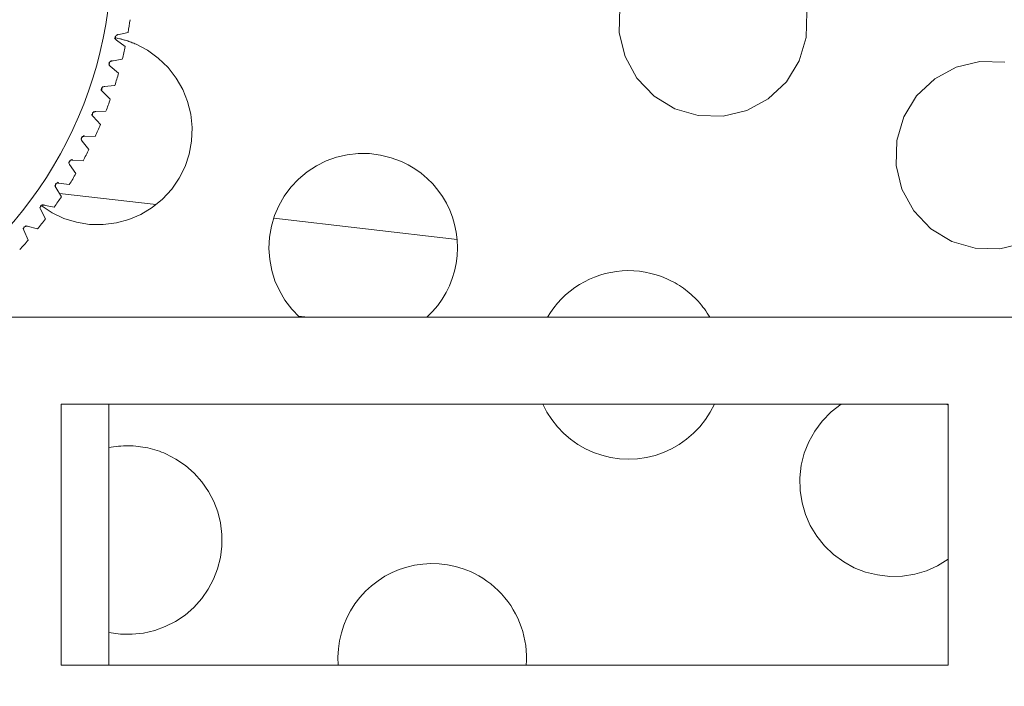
# Model space of a CAD drawing. Header units: metres. Extents: x 1306 to 1412, y -79 to 41.
# Tile 359 of 656: x 1360.8452 to 1360.8791, y -16.9867 to -16.9637. Entities that reach past the tile are written whole.
import ezdxf

# ---------------------------------------------------------------- set-up
doc = ezdxf.new("R2010")
doc.units = ezdxf.units.M
doc.header["$PDMODE"] = 65
doc.linetypes.add('AUSGEZOGEN', pattern=[0])
doc.layers.add('XR$3$Maßlinie 1_50', color=7, linetype='AUSGEZOGEN', lineweight=25)
doc.layers.add('XR$4$Möblierung', color=4, linetype='AUSGEZOGEN', lineweight=13)
doc.styles.add('ARIAL', font='arial.ttf')
doc.dimstyles.new('DIMSTYLE_11', dxfattribs={"dimtxt": 0.15, "dimasz": 0.03000000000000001, "dimexe": 0, "dimexo": 0, "dimgap": 0.075, "dimtad": 2, "dimrnd": 0.005, "dimzin": 4, "dimdsep": 46, "dimtxsty": 'ARIAL', "dimblk1": 'ALL_ML_STRICH', "dimblk2": 'ALL_ML_STRICH', "dimsah": 1, "dimcen": 0, "dimclrd": 3, "dimclre": 3, "dimclrt": 3, "dimadec": 0, "dimazin": 0, "dimtfac": 1, "dimtdec": 0, "dimtix": 1, "dimtmove": 2, "dimatfit": 3, "dimfxl": 0, "dimtzin": 0, "dimlwd": 0, "dimlwe": 25, "dimarcsym": 0})
doc.dimstyles.new('DIMSTYLE_12', dxfattribs={"dimtxt": 0.15, "dimasz": 0.03000000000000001, "dimexe": 0, "dimexo": 0, "dimgap": 0.075, "dimtad": 2, "dimdec": 3, "dimrnd": 0.005, "dimzin": 4, "dimdsep": 46, "dimtxsty": 'ARIAL', "dimblk1": 'ALL_ML_STRICH', "dimblk2": 'ALL_ML_STRICH', "dimsah": 1, "dimcen": 0, "dimclrd": 3, "dimclre": 3, "dimclrt": 3, "dimadec": 0, "dimazin": 0, "dimtfac": 1, "dimtdec": 0, "dimtix": 1, "dimtmove": 2, "dimatfit": 3, "dimfxl": 0, "dimtzin": 0, "dimlwd": 0, "dimlwe": 25, "dimarcsym": 0})
doc.dimstyles.new('DIMSTYLE_24', dxfattribs={"dimtxt": 0.225, "dimasz": 0.15, "dimexe": 0, "dimexo": 0, "dimgap": 0.1125, "dimtad": 2, "dimrnd": 0.005, "dimzin": 4, "dimdsep": 46, "dimtxsty": 'ARIAL', "dimblk1": 'ALL_ML_STRICH', "dimblk2": 'ALL_ML_STRICH', "dimsah": 1, "dimcen": 0, "dimclrd": 3, "dimclre": 3, "dimclrt": 3, "dimadec": 0, "dimazin": 0, "dimtfac": 1, "dimtdec": 0, "dimtix": 1, "dimtmove": 2, "dimatfit": 3, "dimfxl": 0, "dimtzin": 0, "dimlwd": 0, "dimlwe": 25, "dimarcsym": 0})
doc.dimstyles.new('DIMSTYLE_6', dxfattribs={"dimtxt": 0.15, "dimasz": 0.15, "dimexe": 0, "dimexo": 0, "dimgap": 0.075, "dimtad": 2, "dimrnd": 0.005, "dimzin": 4, "dimdsep": 46, "dimtxsty": 'ARIAL', "dimblk1": 'ALL_ML_STRICH', "dimblk2": 'ALL_ML_STRICH', "dimsah": 1, "dimcen": 0, "dimclrd": 3, "dimclre": 3, "dimclrt": 3, "dimadec": 0, "dimazin": 0, "dimtfac": 1, "dimtdec": 0, "dimtix": 1, "dimtmove": 2, "dimatfit": 3, "dimfxl": 0, "dimtzin": 0, "dimlwd": 0, "dimlwe": 25, "dimarcsym": 0})

# ---------------------------------------------------------------- blocks, each defined once
blk = doc.blocks.new('ALL_ML_STRICH')
at = {"color": 0, "linetype": 'ByBlock', "lineweight": -2}
for p, q in [((0, -0.5), (0, 0.5)), ((-0.3, -0.3), (0.3, 0.3)), ((-1, 0), (0.5, 0))]:
    blk.add_line(p, q, dxfattribs=at)
blk = doc.blocks.new('*D765')
at = {"layer": 'DEFPOINTS', "color": 3, "linetype": 'AUSGEZOGEN', "lineweight": 25, "transparency": 33554687}
for p in [(1342.770147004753, -10.15909497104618), (1342.770147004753, -20.11080697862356), (1361.060147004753, -20.30015715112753)]:
    blk.add_point(p, dxfattribs=at)
at = {"layer": 'XR$3$Maßlinie 1_50', "color": 3, "linetype": 'AUSGEZOGEN', "lineweight": -2, "transparency": 33554687}
for p, q in [((1342.770147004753, -10.20909497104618), (1342.770147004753, -10.15909497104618)), ((1342.770147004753, -10.15909497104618), (1361.060147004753, -10.15909497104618)), ((1361.060147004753, -10.20909497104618), (1361.060147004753, -10.15909497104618))]:
    blk.add_line(p, q, dxfattribs=at)
at = {"layer": 'XR$3$Maßlinie 1_50', "color": 3, "linetype": 'AUSGEZOGEN', "lineweight": 25, "transparency": 33554687, "xscale": 0.03000000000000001, "yscale": 0.03000000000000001, "zscale": 0.03000000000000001, "rotation": 180}
blk.add_blockref('ALL_ML_STRICH', (1342.770147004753, -10.15909497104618), dxfattribs=at)
at = {"layer": 'XR$3$Maßlinie 1_50', "color": 3, "linetype": 'AUSGEZOGEN', "lineweight": 25, "transparency": 33554687, "xscale": 0.03000000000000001, "yscale": 0.03000000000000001, "zscale": 0.03000000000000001}
blk.add_blockref('ALL_ML_STRICH', (1361.060147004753, -10.15909497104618), dxfattribs=at)
at = {"layer": 'XR$3$Maßlinie 1_50', "color": 3, "linetype": 'AUSGEZOGEN', "lineweight": 25, "transparency": 33554687, "insert": (1351.919076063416, -10.03153699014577), "char_height": 0.15, "width": 0.6, "attachment_point": 5, "style": 'ARIAL'}
blk.add_mtext('\\W0.80;\\A1;{\\A1;{18.29\\H0.099000;\\S^ ;}}', dxfattribs=at)
blk = doc.blocks.new('*D782')
at = {"layer": 'DEFPOINTS', "color": 3, "linetype": 'AUSGEZOGEN', "lineweight": 25, "transparency": 33554687}
for p in [(1343.120147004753, -10.95909497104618), (1343.120147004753, -20.11122102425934), (1361.060147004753, -20.50340109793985)]:
    blk.add_point(p, dxfattribs=at)
at = {"layer": 'XR$3$Maßlinie 1_50', "color": 3, "linetype": 'AUSGEZOGEN', "lineweight": -2, "transparency": 33554687}
for p, q in [((1343.120147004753, -11.00909497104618), (1343.120147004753, -10.95909497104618)), ((1343.120147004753, -10.95909497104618), (1361.060147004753, -10.95909497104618)), ((1361.060147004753, -11.00909497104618), (1361.060147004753, -10.95909497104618))]:
    blk.add_line(p, q, dxfattribs=at)
at = {"layer": 'XR$3$Maßlinie 1_50', "color": 3, "linetype": 'AUSGEZOGEN', "lineweight": 25, "transparency": 33554687, "xscale": 0.03000000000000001, "yscale": 0.03000000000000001, "zscale": 0.03000000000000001, "rotation": 180}
blk.add_blockref('ALL_ML_STRICH', (1343.120147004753, -10.95909497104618), dxfattribs=at)
at = {"layer": 'XR$3$Maßlinie 1_50', "color": 3, "linetype": 'AUSGEZOGEN', "lineweight": 25, "transparency": 33554687, "xscale": 0.03000000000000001, "yscale": 0.03000000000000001, "zscale": 0.03000000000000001}
blk.add_blockref('ALL_ML_STRICH', (1361.060147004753, -10.95909497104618), dxfattribs=at)
at = {"layer": 'XR$3$Maßlinie 1_50', "color": 3, "linetype": 'AUSGEZOGEN', "lineweight": 25, "transparency": 33554687, "insert": (1352.094444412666, -10.83153699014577), "char_height": 0.15, "width": 0.6, "attachment_point": 5, "style": 'ARIAL'}
blk.add_mtext('\\W0.80;\\A1;{\\A1;{17.94\\H0.099000;\\S^ ;}}', dxfattribs=at)
blk = doc.blocks.new('*D899')
at = {"layer": 'DEFPOINTS', "color": 3, "linetype": 'AUSGEZOGEN', "lineweight": 25, "transparency": 33554687}
for p in [(1342.770147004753, -8.559094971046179), (1361.240147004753, -14.91824644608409), (1342.770147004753, -18.60157549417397)]:
    blk.add_point(p, dxfattribs=at)
at = {"layer": 'XR$3$Maßlinie 1_50', "color": 3, "linetype": 'AUSGEZOGEN', "lineweight": -2, "transparency": 33554687}
for p, q in [((1342.770147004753, -9.15909497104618), (1342.770147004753, -8.559094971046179)), ((1342.770147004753, -8.559094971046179), (1361.240147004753, -8.559094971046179)), ((1361.240147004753, -9.15909497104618), (1361.240147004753, -8.559094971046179))]:
    blk.add_line(p, q, dxfattribs=at)
at = {"layer": 'XR$3$Maßlinie 1_50', "color": 3, "linetype": 'AUSGEZOGEN', "lineweight": 25, "transparency": 33554687, "xscale": 0.15, "yscale": 0.15, "zscale": 0.15, "rotation": 180}
blk.add_blockref('ALL_ML_STRICH', (1342.770147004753, -8.559094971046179), dxfattribs=at)
at = {"layer": 'XR$3$Maßlinie 1_50', "color": 3, "linetype": 'AUSGEZOGEN', "lineweight": 25, "transparency": 33554687, "xscale": 0.15, "yscale": 0.15, "zscale": 0.15}
blk.add_blockref('ALL_ML_STRICH', (1361.240147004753, -8.559094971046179), dxfattribs=at)
at = {"layer": 'XR$3$Maßlinie 1_50', "color": 3, "linetype": 'AUSGEZOGEN', "lineweight": 25, "transparency": 33554687, "insert": (1352.011101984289, -8.392604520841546), "char_height": 0.225, "width": 0.8999999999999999, "attachment_point": 5, "style": 'ARIAL'}
blk.add_mtext('\\W0.80;\\A1;{\\fArial|i0|b1;\\A1;{18.47\\H0.148500;\\S^ ;}}', dxfattribs=at)
blk = doc.blocks.new('*D929')
at = {"layer": 'DEFPOINTS', "color": 3, "linetype": 'AUSGEZOGEN', "lineweight": 25, "transparency": 33554687}
for p in [(1362.146242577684, -15.15824644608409), (1340.424074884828, -17.54324644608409), (1364.271242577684, -17.54324644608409)]:
    blk.add_point(p, dxfattribs=at)
at = {"layer": 'XR$3$Maßlinie 1_50', "color": 3, "linetype": 'AUSGEZOGEN', "lineweight": -2, "transparency": 33554687}
for p, q in [((1340.474074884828, -15.15824644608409), (1340.424074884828, -15.15824644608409)), ((1340.424074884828, -17.54324644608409), (1340.424074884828, -15.15824644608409)), ((1340.474074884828, -17.54324644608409), (1340.424074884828, -17.54324644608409))]:
    blk.add_line(p, q, dxfattribs=at)
at = {"layer": 'XR$3$Maßlinie 1_50', "color": 3, "linetype": 'AUSGEZOGEN', "lineweight": 25, "transparency": 33554687, "xscale": 0.03000000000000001, "yscale": 0.03000000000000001, "zscale": 0.03000000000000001}
for p, rotation in [((1340.424074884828, -15.15824644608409), 90), ((1340.424074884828, -17.54324644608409), 270)]:
    blk.add_blockref('ALL_ML_STRICH', p, dxfattribs=dict(at, rotation=rotation))
at = {"layer": 'XR$3$Maßlinie 1_50', "color": 3, "linetype": 'AUSGEZOGEN', "lineweight": 25, "transparency": 33554687, "insert": (1340.29641458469, -16.32984057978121), "char_height": 0.15, "width": 0.6, "attachment_point": 5, "rotation": 90, "style": 'ARIAL'}
blk.add_mtext('\\W0.80;\\A1;{\\A1;{2.38\\H0.099000;\\S5^ ;}}', dxfattribs=at)
blk = doc.blocks.new('*D938')
at = {"layer": 'DEFPOINTS', "color": 3, "linetype": 'AUSGEZOGEN', "lineweight": 25, "transparency": 33554687}
for p in [(1364.96914176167, -15.15824644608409), (1338.824074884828, -20.29324644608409), (1364.656959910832, -20.29324644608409)]:
    blk.add_point(p, dxfattribs=at)
at = {"layer": 'XR$3$Maßlinie 1_50', "color": 3, "linetype": 'AUSGEZOGEN', "lineweight": -2, "transparency": 33554687}
for p, q in [((1338.874074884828, -15.15824644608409), (1338.824074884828, -15.15824644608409)), ((1338.824074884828, -20.29324644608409), (1338.824074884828, -15.15824644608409)), ((1338.874074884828, -20.29324644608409), (1338.824074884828, -20.29324644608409))]:
    blk.add_line(p, q, dxfattribs=at)
at = {"layer": 'XR$3$Maßlinie 1_50', "color": 3, "linetype": 'AUSGEZOGEN', "lineweight": 25, "transparency": 33554687, "xscale": 0.03000000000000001, "yscale": 0.03000000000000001, "zscale": 0.03000000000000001}
for p, rotation in [((1338.824074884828, -15.15824644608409), 90), ((1338.824074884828, -20.29324644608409), 270)]:
    blk.add_blockref('ALL_ML_STRICH', p, dxfattribs=dict(at, rotation=rotation))
at = {"layer": 'XR$3$Maßlinie 1_50', "color": 3, "linetype": 'AUSGEZOGEN', "lineweight": 25, "transparency": 33554687, "insert": (1338.696414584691, -17.70484057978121), "char_height": 0.15, "width": 0.6, "attachment_point": 5, "rotation": 90, "style": 'ARIAL'}
blk.add_mtext('\\W0.80;\\A1;{\\A1;{5.13\\H0.099000;\\S5^ ;}}', dxfattribs=at)
blk = doc.blocks.new('*D963')
at = {"layer": 'DEFPOINTS', "color": 3, "linetype": 'AUSGEZOGEN', "lineweight": 25, "transparency": 33554687}
for p in [(1360.315868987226, -16.2182464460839), (1360.170906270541, -17.81824644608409), (1361.000147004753, -17.81824644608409)]:
    blk.add_point(p, dxfattribs=at)
at = {"layer": 'XR$3$Maßlinie 1_50', "color": 3, "linetype": 'AUSGEZOGEN', "lineweight": -2, "transparency": 33554687}
for p, q in [((1360.220906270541, -16.2182464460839), (1360.170906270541, -16.2182464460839)), ((1360.170906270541, -17.81824644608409), (1360.170906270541, -16.2182464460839)), ((1360.220906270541, -17.81824644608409), (1360.170906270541, -17.81824644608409))]:
    blk.add_line(p, q, dxfattribs=at)
at = {"layer": 'XR$3$Maßlinie 1_50', "color": 3, "linetype": 'AUSGEZOGEN', "lineweight": 25, "transparency": 33554687, "xscale": 0.15, "yscale": 0.15, "zscale": 0.15}
for p, rotation in [((1360.170906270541, -16.2182464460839), 90), ((1360.170906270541, -17.81824644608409), 270)]:
    blk.add_blockref('ALL_ML_STRICH', p, dxfattribs=dict(at, rotation=rotation))
at = {"layer": 'XR$3$Maßlinie 1_50', "color": 3, "linetype": 'AUSGEZOGEN', "lineweight": 25, "transparency": 33554687, "insert": (1360.043348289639, -17.00937332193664), "char_height": 0.15, "width": 0.4799999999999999, "attachment_point": 5, "rotation": 90, "style": 'ARIAL'}
blk.add_mtext('\\W0.80;\\A1;{\\A1;{1.60\\H0.099000;\\S^ ;}}', dxfattribs=at)
blk = doc.blocks.new('*D1085')
at = {"layer": 'DEFPOINTS', "color": 3, "linetype": 'AUSGEZOGEN', "lineweight": 25, "transparency": 33554687}
for p in [(1366.101203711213, -15.15824644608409), (1339.624074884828, -17.54324644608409), (1365.92579072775, -17.54324644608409)]:
    blk.add_point(p, dxfattribs=at)
at = {"layer": 'XR$3$Maßlinie 1_50', "color": 3, "linetype": 'AUSGEZOGEN', "lineweight": -2, "transparency": 33554687}
for p, q in [((1339.674074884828, -15.15824644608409), (1339.624074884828, -15.15824644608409)), ((1339.624074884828, -17.54324644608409), (1339.624074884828, -15.15824644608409)), ((1339.674074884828, -17.54324644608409), (1339.624074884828, -17.54324644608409))]:
    blk.add_line(p, q, dxfattribs=at)
at = {"layer": 'XR$3$Maßlinie 1_50', "color": 3, "linetype": 'AUSGEZOGEN', "lineweight": 25, "transparency": 33554687, "xscale": 0.03000000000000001, "yscale": 0.03000000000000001, "zscale": 0.03000000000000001}
for p, rotation in [((1339.624074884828, -15.15824644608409), 90), ((1339.624074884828, -17.54324644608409), 270)]:
    blk.add_blockref('ALL_ML_STRICH', p, dxfattribs=dict(at, rotation=rotation))
at = {"layer": 'XR$3$Maßlinie 1_50', "color": 3, "linetype": 'AUSGEZOGEN', "lineweight": 25, "transparency": 33554687, "insert": (1339.49641458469, -16.3298405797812), "char_height": 0.15, "width": 0.6, "attachment_point": 5, "rotation": 90, "style": 'ARIAL'}
blk.add_mtext('\\W0.80;\\A1;{\\A1;{2.38\\H0.099000;\\S5^ ;}}', dxfattribs=at)
blk = doc.blocks.new('COMPLEXOBJECT_326')
at = {"layer": 'XR$4$Möblierung', "color": 52, "linetype": 'AUSGEZOGEN', "lineweight": 13, "transparency": 33554687}
for p, q in [((1360.848557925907, -16.96426547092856), (1360.848922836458, -16.96417550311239)), ((1360.848825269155, -16.96466589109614), (1360.848522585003, -16.96444309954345)), ((1360.848597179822, -16.96558019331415), (1360.848309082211, -16.96533883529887)), ((1360.848355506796, -16.96516377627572), (1360.848725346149, -16.96509689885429)), ((1360.84809708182, -16.96604759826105), (1360.848470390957, -16.96600407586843)), ((1360.848312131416, -16.96647836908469), (1360.848039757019, -16.96621939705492)), ((1360.847971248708, -16.96735687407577), (1360.847715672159, -16.96708131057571)), ((1360.847783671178, -16.96691345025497), (1360.848158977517, -16.96689345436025)), ((1360.847416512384, -16.96775791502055), (1360.84779233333, -16.96776152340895)), ((1360.847575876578, -16.9682122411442), (1360.847338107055, -16.96792117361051)), ((1360.847127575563, -16.96904109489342), (1360.846908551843, -16.96873567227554)), ((1360.846997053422, -16.96857765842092), (1360.847371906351, -16.96860485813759)), ((1360.846526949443, -16.96936944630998), (1360.846899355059, -16.96942012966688)), ((1360.846628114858, -16.96984016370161), (1360.846428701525, -16.96952159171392)), ((1360.846557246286, -16.9697269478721), (1360.849890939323, -16.97011366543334)), ((1360.846008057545, -16.97013015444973), (1360.846376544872, -16.97020412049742)), ((1360.846079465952, -16.97060629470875), (1360.845900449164, -16.97027582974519)), ((1360.853943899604, -16.97058381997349), (1360.860269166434, -16.97131756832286)), ((1360.845483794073, -16.97133646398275), (1360.845325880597, -16.97099541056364)), ((1360.845442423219, -16.97085677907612), (1360.845805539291, -16.97095373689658)), ((1361.026628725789, -16.97399408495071), (1360.632078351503, -16.97399408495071)), ((1360.854791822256, -16.97395397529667), (1360.855137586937, -16.97399408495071)), ((1360.846615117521, -16.97699408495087), (1360.846615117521, -16.98599408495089)), ((1360.846615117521, -16.97699408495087), (1360.877192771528, -16.97699408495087)), ((1360.848260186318, -16.98599408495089), (1360.848260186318, -16.97699408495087)), ((1360.877150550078, -16.9769948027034), (1360.877192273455, -16.97702363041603)), ((1360.877192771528, -16.98599408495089), (1360.877192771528, -16.97699408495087)), ((1360.846615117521, -16.98599408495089), (1360.877192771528, -16.98599408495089))]:
    blk.add_line(p, q, dxfattribs=at)
for points in [[(1360.872315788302, -16.96348380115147), (1360.872294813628, -16.96434869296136), (1360.872056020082, -16.96515752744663), (1360.871616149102, -16.96587675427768), (1360.8709904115, -16.96647079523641), (1360.870252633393, -16.96687152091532), (1360.869436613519, -16.96706852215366), (1360.86857693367, -16.96704738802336), (1360.867772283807, -16.96681089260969), (1360.867054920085, -16.96637457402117), (1360.866459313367, -16.96575110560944), (1360.866055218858, -16.9650119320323), (1360.865855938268, -16.96419256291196), (1360.865876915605, -16.96332767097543)], [(1360.848522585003, -16.96444309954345), (1360.84849955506, -16.96441852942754), (1360.848476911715, -16.96439336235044), (1360.848454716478, -16.96436763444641), (1360.848477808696, -16.96439223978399), (1360.848467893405, -16.96437820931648), (1360.848492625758, -16.96439430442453), (1360.848491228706, -16.96437637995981), (1360.84848941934, -16.96434756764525), (1360.848488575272, -16.96431823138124), (1360.848478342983, -16.96433339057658), (1360.848482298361, -16.96435345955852), (1360.848489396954, -16.96432673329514), (1360.848502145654, -16.96429101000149), (1360.848499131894, -16.96430450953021), (1360.848508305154, -16.96428586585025), (1360.848526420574, -16.96426399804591), (1360.848522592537, -16.96428908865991), (1360.848537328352, -16.96427821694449), (1360.848559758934, -16.96426424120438), (1360.84858237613, -16.96425114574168), (1360.848556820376, -16.96426229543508), (1360.848571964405, -16.9642544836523), (1360.848580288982, -16.96425285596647), (1360.848557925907, -16.96426547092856)], [(1360.848481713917, -16.96436304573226), (1360.848544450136, -16.96437530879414), (1360.848575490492, -16.96438238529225), (1360.848637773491, -16.96439595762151), (1360.848663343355, -16.96440255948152), (1360.848688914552, -16.96440916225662), (1360.848714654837, -16.96441533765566), (1360.848729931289, -16.96441943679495), (1360.848767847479, -16.96443022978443), (1360.848805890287, -16.96444074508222), (1360.848820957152, -16.9644452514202), (1360.848858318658, -16.96445704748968), (1360.848895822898, -16.96446857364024), (1360.848910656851, -16.96447347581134), (1360.848947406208, -16.96448624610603), (1360.848984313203, -16.96449875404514), (1360.848998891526, -16.96450404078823), (1360.849034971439, -16.96451775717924), (1360.849071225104, -16.96453121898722), (1360.849085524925, -16.96453687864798), (1360.849120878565, -16.96455151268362), (1360.849156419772, -16.96456589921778), (1360.849170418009, -16.96457192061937), (1360.849156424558, -16.96456590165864), (1360.849198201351, -16.96458419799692)], [(1360.849198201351, -16.96458419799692), (1360.849593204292, -16.96479314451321), (1360.849966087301, -16.96506167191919), (1360.850300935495, -16.96538356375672), (1360.850584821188, -16.96574974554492), (1360.850811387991, -16.96614486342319), (1360.850976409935, -16.96655603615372), (1360.851084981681, -16.96699625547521), (1360.851132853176, -16.96745655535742), (1360.851113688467, -16.9679212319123), (1360.851029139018, -16.96837476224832), (1360.850886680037, -16.96880175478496), (1360.850687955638, -16.96919995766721), (1360.850428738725, -16.96957808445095), (1360.850115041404, -16.9699207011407), (1360.84975500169, -16.97021379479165), (1360.849363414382, -16.97045034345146), (1360.848955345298, -16.97062534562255), (1360.848520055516, -16.97074328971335), (1360.848062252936, -16.97080169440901), (1360.847597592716, -16.97079394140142), (1360.847141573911, -16.97071992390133), (1360.84670951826, -16.97058685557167), (1360.846308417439, -16.97039858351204), (1360.845926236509, -16.97014959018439)], [(1360.848309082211, -16.96533883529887), (1360.848287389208, -16.96531312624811), (1360.848266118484, -16.965286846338), (1360.848277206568, -16.96529943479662), (1360.848267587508, -16.96528526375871), (1360.848259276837, -16.96526085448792), (1360.848281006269, -16.96527750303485), (1360.848278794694, -16.96525855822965), (1360.848276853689, -16.96522872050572), (1360.848275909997, -16.96519842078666), (1360.848271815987, -16.96522656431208), (1360.848274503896, -16.96524684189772), (1360.84828326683, -16.96522061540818), (1360.848298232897, -16.96518576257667), (1360.848294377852, -16.96519904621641), (1360.848304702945, -16.96518101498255), (1360.848324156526, -16.96516032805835), (1360.848318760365, -16.96518512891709), (1360.848334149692, -16.96517520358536), (1360.848357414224, -16.96516266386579), (1360.848380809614, -16.96515101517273), (1360.848354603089, -16.96516053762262), (1360.848370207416, -16.96515369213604), (1360.84837861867, -16.9651525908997), (1360.848355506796, -16.96516377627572)], [(1360.879792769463, -16.971444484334), (1360.878977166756, -16.97164038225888), (1360.878119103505, -16.97161856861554), (1360.877316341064, -16.97138238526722), (1360.876600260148, -16.97094710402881), (1360.876004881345, -16.97032471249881), (1360.875600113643, -16.9695856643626), (1360.875400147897, -16.96876569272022), (1360.875420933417, -16.96789917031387), (1360.875660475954, -16.96708863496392), (1360.876101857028, -16.96636827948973), (1360.876729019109, -16.96577439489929), (1360.877467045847, -16.96537481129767), (1360.878282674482, -16.96517892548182), (1360.879140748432, -16.96520076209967)], [(1360.848039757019, -16.96621939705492), (1360.84801972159, -16.96619237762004), (1360.848000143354, -16.9661648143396), (1360.848010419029, -16.96617807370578), (1360.848001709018, -16.96616332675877), (1360.847994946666, -16.96613844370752), (1360.848015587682, -16.96615642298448), (1360.84801456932, -16.96613737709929), (1360.848014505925, -16.96610747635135), (1360.84801546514, -16.9660771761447), (1360.848009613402, -16.96610500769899), (1360.848011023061, -16.96612541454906), (1360.848021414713, -16.96609978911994), (1360.84803854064, -16.96606594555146), (1360.848033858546, -16.96607896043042), (1360.848045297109, -16.96606161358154), (1360.848066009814, -16.96604218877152), (1360.848059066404, -16.96606660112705), (1360.848075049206, -16.96605766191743), (1360.848099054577, -16.96604660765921), (1360.848123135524, -16.96603645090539), (1360.848096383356, -16.9660443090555), (1360.848112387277, -16.96603845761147), (1360.848120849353, -16.96603788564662), (1360.84809708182, -16.96604759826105)], [(1360.847715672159, -16.96708131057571), (1360.847697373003, -16.96705308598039), (1360.847679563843, -16.96702434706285), (1360.84768898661, -16.96703822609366), (1360.847681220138, -16.96702296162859), (1360.847676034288, -16.96699770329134), (1360.847695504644, -16.96701694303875), (1360.847695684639, -16.96699787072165), (1360.847697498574, -16.96696802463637), (1360.847700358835, -16.96693784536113), (1360.847692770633, -16.96696525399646), (1360.847692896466, -16.96698570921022), (1360.847704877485, -16.96696078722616), (1360.847724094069, -16.96692808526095), (1360.847718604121, -16.96694078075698), (1360.84773110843, -16.9669241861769), (1360.847752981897, -16.96690591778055), (1360.847744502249, -16.96692966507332), (1360.847760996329, -16.96692156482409), (1360.847785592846, -16.9669114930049), (1360.847810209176, -16.96690232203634), (1360.847783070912, -16.96690903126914), (1360.847799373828, -16.96690383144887), (1360.847767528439, -16.96691905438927), (1360.847783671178, -16.96691345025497)], [(1360.847338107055, -16.96792117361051), (1360.847321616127, -16.96789185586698), (1360.847305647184, -16.96786205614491), (1360.847314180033, -16.96787649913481), (1360.84730738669, -16.9678607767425), (1360.847303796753, -16.96783524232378), (1360.847322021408, -16.96785566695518), (1360.847323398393, -16.96783664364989), (1360.847327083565, -16.96780697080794), (1360.847331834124, -16.96777703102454), (1360.847322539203, -16.96780390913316), (1360.847321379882, -16.96782433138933), (1360.847335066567, -16.96780051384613), (1360.847356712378, -16.96776984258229), (1360.847350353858, -16.96778201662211), (1360.847364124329, -16.96776669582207), (1360.847385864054, -16.96775072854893), (1360.847408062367, -16.96773576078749), (1360.84738891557, -16.96776589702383), (1360.847404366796, -16.96776029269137), (1360.847428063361, -16.96775387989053), (1360.847408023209, -16.96775744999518), (1360.847424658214, -16.96775404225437), (1360.847437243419, -16.96775328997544), (1360.847416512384, -16.96775791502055)], [(1360.854834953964, -16.97399388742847), (1360.854565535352, -16.97371562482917), (1360.854332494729, -16.97340796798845), (1360.854139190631, -16.97308008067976), (1360.853988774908, -16.97274120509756), (1360.853878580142, -16.97238497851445), (1360.853808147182, -16.97200916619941), (1360.853781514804, -16.9716229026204), (1360.853802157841, -16.97123531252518), (1360.853868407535, -16.97085541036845), (1360.853975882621, -16.97049215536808), (1360.854121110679, -16.97015240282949), (1360.854308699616, -16.96982557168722), (1360.854537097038, -16.96951611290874), (1360.854802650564, -16.96923331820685), (1360.855100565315, -16.96898527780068), (1360.855422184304, -16.96877601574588), (1360.855758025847, -16.96860869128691), (1360.856105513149, -16.96848384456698), (1360.856474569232, -16.96839770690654), (1360.856857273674, -16.96835376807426), (1360.857244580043, -16.9683558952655), (1360.857627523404, -16.96840473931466), (1360.857997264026, -16.9684962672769), (1360.858344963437, -16.96862607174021)], [(1360.846908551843, -16.96873567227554), (1360.846893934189, -16.96870537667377), (1360.84687986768, -16.96867463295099), (1360.846887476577, -16.9686895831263), (1360.846881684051, -16.96867346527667), (1360.846879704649, -16.96864775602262), (1360.846896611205, -16.96866928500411), (1360.846899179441, -16.96865038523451), (1360.846904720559, -16.96862100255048), (1360.846911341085, -16.96859141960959), (1360.84690037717, -16.96861766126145), (1360.846897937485, -16.96863797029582), (1360.846913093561, -16.96861505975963), (1360.846936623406, -16.96858580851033), (1360.84692951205, -16.96859755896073), (1360.846944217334, -16.9685831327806), (1360.846966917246, -16.96856856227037), (1360.8469900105, -16.96855501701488), (1360.846969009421, -16.96858389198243), (1360.846984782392, -16.96857926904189), (1360.847008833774, -16.96857435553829), (1360.846988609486, -16.96857666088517), (1360.847005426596, -16.96857430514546), (1360.847018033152, -16.96857434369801), (1360.846997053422, -16.96857765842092)], [(1360.858344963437, -16.96862607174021), (1360.858578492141, -16.96874108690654), (1360.858806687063, -16.96887750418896), (1360.859026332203, -16.96903407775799), (1360.859234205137, -16.96920955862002), (1360.859427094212, -16.96940269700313), (1360.859602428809, -16.96961162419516), (1360.859758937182, -16.9698332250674), (1360.859895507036, -16.97006423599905), (1360.860011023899, -16.97030139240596), (1360.860104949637, -16.97054293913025), (1360.860179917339, -16.97079574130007), (1360.86023524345, -16.97105847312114), (1360.860269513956, -16.97132794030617), (1360.86028131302, -16.97160094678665), (1360.860269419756, -16.97187430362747), (1360.860234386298, -16.97214485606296), (1360.860177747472, -16.97240947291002), (1360.860101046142, -16.97266502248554), (1360.860005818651, -16.97290837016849), (1360.859890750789, -16.97314274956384), (1360.859754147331, -16.97337175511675), (1360.859597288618, -16.97359214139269), (1360.859421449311, -16.97380065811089), (1360.85922791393, -16.97399406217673)], [(1360.846428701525, -16.96952159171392), (1360.846415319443, -16.96949080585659), (1360.846402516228, -16.96945960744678), (1360.846409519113, -16.9694748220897), (1360.846404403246, -16.96945855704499), (1360.84641778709, -16.96947277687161), (1360.846420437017, -16.96945467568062), (1360.846425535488, -16.96942610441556), (1360.846431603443, -16.96939718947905), (1360.846421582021, -16.96941334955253), (1360.84641998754, -16.96943309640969), (1360.846434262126, -16.96940945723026), (1360.84645670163, -16.9693790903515), (1360.846450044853, -16.96939122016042), (1360.846464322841, -16.96937608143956), (1360.846486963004, -16.96936036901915), (1360.846510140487, -16.96934562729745), (1360.84649041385, -16.96937559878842), (1360.846506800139, -16.96937020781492), (1360.84653151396, -16.96936439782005), (1360.846510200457, -16.9693677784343), (1360.846527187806, -16.96936499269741), (1360.846539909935, -16.96936477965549), (1360.846518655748, -16.96936867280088), (1360.846526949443, -16.96936944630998)], [(1360.845900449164, -16.97027582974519), (1360.845889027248, -16.97024426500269), (1360.845878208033, -16.97021232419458), (1360.845884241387, -16.97022794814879), (1360.845880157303, -16.97021139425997), (1360.845892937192, -16.97022647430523), (1360.84589703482, -16.9702086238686), (1360.845904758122, -16.97018055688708), (1360.845913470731, -16.97015220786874), (1360.845901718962, -16.97016759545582), (1360.845908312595, -16.97014810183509), (1360.845911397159, -16.97017344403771), (1360.845926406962, -16.97016053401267), (1360.845950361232, -16.97014188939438), (1360.845975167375, -16.9701239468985), (1360.84595447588, -16.97012748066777), (1360.845971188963, -16.97011551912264), (1360.845957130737, -16.97013824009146), (1360.845975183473, -16.97013632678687), (1360.846001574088, -16.97013451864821), (1360.846027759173, -16.9701335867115), (1360.8460539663, -16.9701334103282), (1360.846025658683, -16.9701247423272), (1360.84600862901, -16.97012615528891), (1360.846008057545, -16.97013015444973)], [(1360.845325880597, -16.97099541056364), (1360.845316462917, -16.97096319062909), (1360.84530767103, -16.97093063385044), (1360.845312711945, -16.97094660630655), (1360.84530967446, -16.97092982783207), (1360.845321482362, -16.9709456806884), (1360.84532669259, -16.97092812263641), (1360.845336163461, -16.97090059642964), (1360.845346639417, -16.970872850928), (1360.845333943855, -16.97088746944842), (1360.845341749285, -16.97086842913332), (1360.845343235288, -16.97089391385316), (1360.845359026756, -16.97088197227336), (1360.845384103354, -16.97086486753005), (1360.845409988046, -16.97084851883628), (1360.845389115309, -16.97085074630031), (1360.845406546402, -16.97083985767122), (1360.845391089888, -16.97086165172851), (1360.845409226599, -16.97086087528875), (1360.845435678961, -16.97086072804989), (1360.845461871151, -16.97086144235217), (1360.845488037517, -16.97086291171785), (1360.845460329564, -16.97085248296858), (1360.845443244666, -16.97085282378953), (1360.845442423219, -16.97085677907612)], [(1360.863376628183, -16.97399440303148), (1360.863481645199, -16.97382793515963), (1360.863597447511, -16.97366643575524), (1360.863723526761, -16.97351119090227), (1360.863859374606, -16.97336348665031), (1360.86400446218, -16.9732245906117), (1360.864157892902, -16.97309537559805), (1360.864318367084, -16.97297629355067), (1360.864484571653, -16.97286777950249), (1360.864655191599, -16.97277026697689), (1360.864828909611, -16.97268418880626), (1360.865004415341, -16.97260997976), (1360.865184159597, -16.97254662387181), (1360.865370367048, -16.97249328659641), (1360.865561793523, -16.97245050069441), (1360.865757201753, -16.97241880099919), (1360.865955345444, -16.97239871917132), (1360.866154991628, -16.97239079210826), (1360.866354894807, -16.97239552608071), (1360.866553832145, -16.97241287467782), (1360.866750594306, -16.97244225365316), (1360.866943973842, -16.97248305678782), (1360.867132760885, -16.97253467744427), (1360.867315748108, -16.97259650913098), (1360.867491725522, -16.97266794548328)], [(1360.867491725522, -16.97266794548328), (1360.867565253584, -16.97270159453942), (1360.867638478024, -16.97273742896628), (1360.867711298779, -16.97277540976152), (1360.86778361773, -16.97281549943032), (1360.867855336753, -16.97285766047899), (1360.867926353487, -16.97290185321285), (1360.867996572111, -16.97294804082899), (1360.868065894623, -16.9729961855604), (1360.868134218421, -16.97304624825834), (1360.868201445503, -16.97309819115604), (1360.868267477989, -16.97315197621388), (1360.868332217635, -16.97320756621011), (1360.868395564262, -16.97326492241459), (1360.868457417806, -16.97332400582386), (1360.868517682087, -16.97338478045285), (1360.868576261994, -16.97344720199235), (1360.868633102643, -16.97351118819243), (1360.868688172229, -16.97357663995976), (1360.868741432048, -16.97364345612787), (1360.868792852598, -16.9737115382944), (1360.868842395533, -16.97378078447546), (1360.86889002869, -16.97385109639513), (1360.868935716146, -16.97392237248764), (1360.868979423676, -16.97399451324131)], [(1360.869132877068, -16.97699407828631), (1360.868993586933, -16.97726296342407), (1360.868826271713, -16.9775232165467), (1360.868632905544, -16.97776986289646), (1360.868415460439, -16.97799792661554), (1360.868176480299, -16.97820303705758), (1360.867920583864, -16.9783830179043), (1360.867652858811, -16.97853618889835), (1360.867378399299, -16.97866087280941), (1360.867094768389, -16.97875826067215), (1360.86679655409, -16.97883037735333), (1360.866488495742, -16.97887518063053), (1360.866175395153, -16.97889060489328), (1360.865862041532, -16.97887491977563), (1360.865553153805, -16.9788291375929), (1360.865253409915, -16.97875559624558), (1360.864967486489, -16.97865664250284), (1360.864696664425, -16.97853309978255), (1360.864432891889, -16.97838135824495), (1360.864179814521, -16.9782027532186), (1360.863942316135, -16.97799916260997), (1360.863725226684, -16.97777252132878), (1360.863531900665, -16.97752618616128), (1360.863364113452, -16.9772650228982), (1360.86322357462, -16.97699397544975)], [(1360.877192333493, -16.98234148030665), (1360.876825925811, -16.98256445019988), (1360.876445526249, -16.98273316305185), (1360.876042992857, -16.98285137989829), (1360.87561887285, -16.98291861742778), (1360.875185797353, -16.98292950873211), (1360.874756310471, -16.9828816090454), (1360.874342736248, -16.98277995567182), (1360.873956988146, -16.98263059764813), (1360.873590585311, -16.98243018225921), (1360.873244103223, -16.98217833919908), (1360.872930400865, -16.98187996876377), (1360.87266030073, -16.98154194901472), (1360.872439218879, -16.98117638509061), (1360.872271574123, -16.9807959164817), (1360.872154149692, -16.98039235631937), (1360.872087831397, -16.97996601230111), (1360.8720785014, -16.97952992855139), (1360.872128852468, -16.97909709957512), (1360.872233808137, -16.97868039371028), (1360.872387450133, -16.97829196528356), (1360.872593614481, -16.97792259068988), (1360.872851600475, -16.9775748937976), (1360.873156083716, -16.97726211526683), (1360.87349918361, -16.97699477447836)], [(1360.848260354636, -16.97849601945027), (1360.848342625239, -16.97848021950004), (1360.848425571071, -16.97846643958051), (1360.848509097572, -16.97845472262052), (1360.848593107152, -16.97844510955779), (1360.848677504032, -16.97843764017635), (1360.848762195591, -16.97843235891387), (1360.848847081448, -16.97842930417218), (1360.848932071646, -16.97842852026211), (1360.849017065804, -16.97843004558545), (1360.849101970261, -16.97843389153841), (1360.849186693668, -16.9784400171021), (1360.849271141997, -16.97844837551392), (1360.849355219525, -16.97845891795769), (1360.849438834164, -16.97847159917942), (1360.849521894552, -16.97848637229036), (1360.849604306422, -16.97850319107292), (1360.849685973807, -16.9785220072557), (1360.849766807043, -16.978542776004), (1360.849846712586, -16.97856544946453), (1360.849925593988, -16.97858998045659), (1360.850003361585, -16.97861632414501), (1360.850079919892, -16.97864443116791), (1360.850155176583, -16.97867425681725), (1360.850229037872, -16.9787057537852)], [(1360.850229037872, -16.9787057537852), (1360.850572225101, -16.97888321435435), (1360.850900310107, -16.97910595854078), (1360.851202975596, -16.97936993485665), (1360.851470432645, -16.97967059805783), (1360.851697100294, -16.97999939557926), (1360.851879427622, -16.98034583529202), (1360.852015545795, -16.98070379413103), (1360.852109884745, -16.98108491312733), (1360.852159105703, -16.98148203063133), (1360.852158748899, -16.98188495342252), (1360.852107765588, -16.98228355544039), (1360.85201057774, -16.98266782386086), (1360.851872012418, -16.9830279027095), (1360.851689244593, -16.98337072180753), (1360.851461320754, -16.98369743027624), (1360.851192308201, -16.98399754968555), (1360.85088703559, -16.98426140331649), (1360.850554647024, -16.9844838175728), (1360.850205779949, -16.98466118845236), (1360.849844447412, -16.98479243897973), (1360.849459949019, -16.98488162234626), (1360.849060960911, -16.98492491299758), (1360.84865772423, -16.9849180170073), (1360.848260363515, -16.98486087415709)], [(1360.85616975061, -16.98599404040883), (1360.856159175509, -16.98571026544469), (1360.856174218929, -16.98542632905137), (1360.856214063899, -16.98514576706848), (1360.856277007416, -16.98487210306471), (1360.856361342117, -16.98460885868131), (1360.856465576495, -16.98435906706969), (1360.856592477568, -16.98411640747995), (1360.85674231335, -16.98388066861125), (1360.856913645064, -16.9836555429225), (1360.85710503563, -16.98344472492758), (1360.857314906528, -16.98325176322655), (1360.857540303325, -16.98307876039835), (1360.857777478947, -16.98292698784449), (1360.858022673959, -16.98279770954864), (1360.858272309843, -16.98269211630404), (1360.858531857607, -16.9826079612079), (1360.858802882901, -16.98254473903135), (1360.859081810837, -16.98250398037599), (1360.859365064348, -16.98248721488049), (1360.859649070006, -16.98249586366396), (1360.859930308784, -16.9825296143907), (1360.860205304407, -16.98258674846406), (1360.860470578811, -16.98266550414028), (1360.860722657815, -16.98276412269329)], [(1360.860722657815, -16.98276412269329), (1360.860868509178, -16.9828331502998), (1360.861012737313, -16.98291064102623), (1360.861154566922, -16.98299629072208), (1360.861293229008, -16.98308979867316), (1360.861427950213, -16.98319086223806), (1360.86155796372, -16.98329918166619), (1360.86168249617, -16.9834144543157), (1360.861800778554, -16.98353637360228), (1360.861912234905, -16.98366445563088), (1360.862016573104, -16.98379793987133), (1360.862113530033, -16.98393604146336), (1360.862202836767, -16.98407797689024), (1360.862284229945, -16.98422296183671), (1360.862357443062, -16.9843702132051), (1360.862422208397, -16.9845189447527), (1360.862478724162, -16.98466958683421), (1360.862528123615, -16.98482513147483), (1360.862570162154, -16.98498507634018), (1360.862604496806, -16.98514865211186), (1360.862630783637, -16.98531509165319), (1360.862648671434, -16.98548362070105), (1360.862657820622, -16.98565347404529), (1360.862657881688, -16.9858238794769), (1360.862648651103, -16.98599407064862)]]:
    blk.add_lwpolyline(points, dxfattribs=at)
for radius, start, end in [(0.01419999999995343, 298.3236377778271, 61.67636222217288), (0.015, 349.7023869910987, 351.3924392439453), (0.015, 346.1023869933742, 347.7924392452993), (0.015, 342.5023869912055, 344.1924392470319), (0.015, 338.9023869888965, 340.592439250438), (0.015, 335.3023869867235, 336.9924392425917), (0.015, 331.7023869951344, 333.3924392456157), (0.015, 328.1023869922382, 329.7924392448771), (0.015, 324.5023869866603, 326.1924392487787), (0.015, 320.9023869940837, 322.5924392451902), (0.015, 317.3023869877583, 318.9924392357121)]:
    blk.add_arc((1360.834164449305, -16.96149408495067), radius, start, end, dxfattribs=at)

msp = doc.modelspace()

# ---------------------------------------------------------------- block references
at = {"layer": 'XR$4$Möblierung', "color": 52, "linetype": 'AUSGEZOGEN', "lineweight": 13, "transparency": 33554687}
msp.add_blockref('COMPLEXOBJECT_326', (0, 0), dxfattribs=at)

# ---------------------------------------------------------------- dimensions: what is measured, and where the dimension line sits
at = {"layer": 'XR$3$Maßlinie 1_50', "color": 3, "linetype": 'AUSGEZOGEN', "lineweight": 25, "transparency": 33554687}
for base, p1, p2, dimstyle, picture, middle in [((1361.240147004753, -8.559094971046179), (1342.770147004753, -9.15909497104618), (1361.240147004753, -9.15909497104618), 'DIMSTYLE_24', '*D899', (1352.011101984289, -8.392604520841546)), ((1361.060147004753, -10.15909497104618), (1342.770147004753, -10.20909497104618), (1361.060147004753, -10.20909497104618), 'DIMSTYLE_11', '*D765', (1351.919076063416, -10.03153699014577)), ((1361.060147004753, -10.95909497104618), (1343.120147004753, -11.00909497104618), (1361.060147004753, -11.00909497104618), 'DIMSTYLE_11', '*D782', (1352.094444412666, -10.83153699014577))]:
    dim = msp.add_linear_dim(base=base, p1=p1, p2=p2, dimstyle=dimstyle, override={"dimpost": '<>', "dimclrd": 3, "dimclre": 3, "dimclrt": 3, "dimlwd": 0, "dimlwe": 25}, dxfattribs=at)
    dim.commit()
    dim.dimension.update_dxf_attribs({"geometry": picture, "text_midpoint": middle, "dimtype": 160})
for base, p1, p2, dimstyle, picture, middle in [((1338.824074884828, -15.15824644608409), (1338.874074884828, -20.29324644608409), (1338.874074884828, -15.15824644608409), 'DIMSTYLE_12', '*D938', (1338.696414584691, -17.70484057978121)), ((1339.624074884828, -15.15824644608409), (1339.674074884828, -17.54324644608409), (1339.674074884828, -15.15824644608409), 'DIMSTYLE_12', '*D1085', (1339.49641458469, -16.3298405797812)), ((1340.424074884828, -15.15824644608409), (1340.474074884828, -17.54324644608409), (1340.474074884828, -15.15824644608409), 'DIMSTYLE_12', '*D929', (1340.29641458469, -16.32984057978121)), ((1360.170906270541, -16.2182464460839), (1360.220906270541, -17.81824644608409), (1360.220906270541, -16.2182464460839), 'DIMSTYLE_6', '*D963', (1360.043348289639, -17.00937332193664))]:
    dim = msp.add_linear_dim(base=base, p1=p1, p2=p2, angle=90, dimstyle=dimstyle, override={"dimpost": '<>', "dimclrd": 3, "dimclre": 3, "dimclrt": 3, "dimlwd": 0, "dimlwe": 25}, dxfattribs=at)
    dim.commit()
    dim.dimension.update_dxf_attribs({"geometry": picture, "text_midpoint": middle, "dimtype": 160})

doc.saveas('drawing.dxf')
